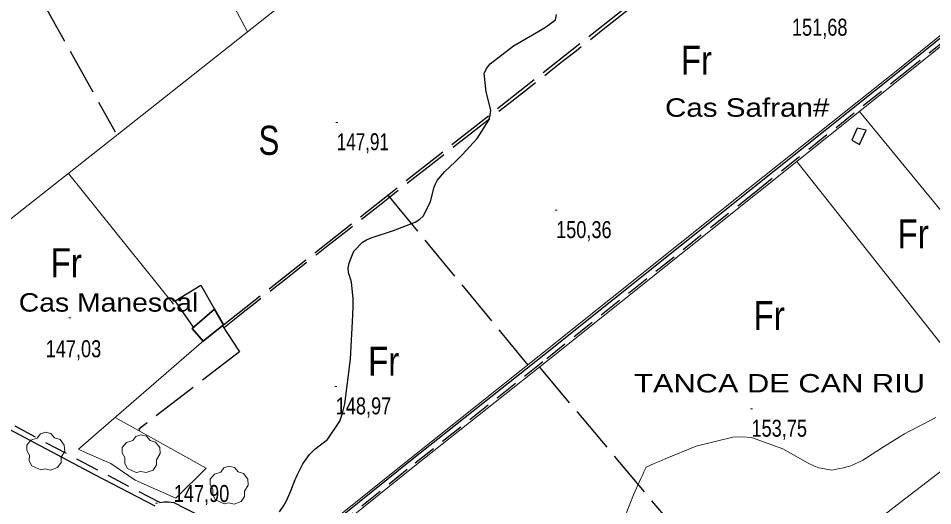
# Model space of a CAD drawing. Extents: x -807245 to 6129983, y -54972206 to 262146364.
# Drawn here: x 489687.7 to 490159.3, y 4383092.3 to 4383343.4 of the extents above; entities that cross this region are included whole.
import ezdxf
from ezdxf.enums import TextEntityAlignment as Align

# ---------------------------------------------------------------- set-up
doc = ezdxf.new("R2010")
doc.units = 0
doc.header["$LTSCALE"] = 4
doc.linetypes.add('LONG_DASHED', pattern=[7.5, 6, -1.5])
doc.linetypes.add('MEDIUM_DASHED', pattern=[4.5, 3, -1.5])
for name, color, linetype, lineweight in [('25', 7, 'LONG_DASHED', 25), ('27', 7, 'Continuous', 25), ('29', 7, 'Continuous', 13), ('38', 7, 'Continuous', 25), ('47', 7, 'Continuous', 35), ('48', 7, 'MEDIUM_DASHED', 25), ('51', 7, 'Continuous', 13), ('7', 7, 'Continuous', 13), ('8', 7, 'Continuous', 25), ('9', 7, 'Continuous', 13)]:
    doc.layers.add(name, color=color, linetype=linetype, lineweight=lineweight)
doc.layers.add('31', color=7, linetype='Continuous')
doc.layers.add('5', color=7, linetype='Continuous')

msp = doc.modelspace()

# ---------------------------------------------------------------- linework, layer by layer
at = {"layer": '25'}
for p, q in [((489656.02, 4383431.2), (489737.71, 4383284.84)), ((489793.52, 4383185.47), (490063.29, 4383398.25)), ((489878.23, 4383252.29), (489950.42, 4383164.76))]:
    msp.add_line(p, q, dxfattribs=at)
for points in [[(489778.08, 4383184.18), (489768.6, 4383197.76), (489781.75, 4383205.86), (489788.85, 4383193.56)], [(489792.96, 4383185.02), (489801.69, 4383171.5), (489749.85, 4383131.65), (489750.37, 4383131.29)], [(489956.42, 4383163.71), (490020.36, 4383087.59), (490062.27, 4383031.64)]]:
    msp.add_lwpolyline(points, dxfattribs=at)
at = {"layer": '27'}
msp.add_spline([(491255.21, 4383970.03), (491244.34, 4383967.52), (491230.36, 4383957.66), (491230.81, 4383957.81), (491230.81, 4383957.81), (491220.15, 4383951.47), (491212.7, 4383943.01), (491205.06, 4383944.23), (491184.85, 4383957.71), (491152.82, 4383981.27), (491128.36, 4384004.58), (491128.29, 4384004.88), (491122.26, 4384021.39), (491095.75, 4384034.59), (491071.07, 4384059.32), (491064.71, 4384065.12)], degree=3, dxfattribs=at)
at = {"layer": '29'}
for points in [[(489699.25, 4383110.71), (489694.71, 4383112.83), (489693.3, 4383115.37), (489693.4, 4383118.35), (489692.03, 4383120.76), (489692.07, 4383123.51), (489694.23, 4383126.11), (489697.42, 4383127.11), (489699.07, 4383129.3), (489701.64, 4383130.13), (489704.5, 4383129.48), (489706.45, 4383127.21), (489709.26, 4383126.39), (489711.39, 4383123.54), (489711.63, 4383120.41), (489709.75, 4383117.26), (489709.75, 4383114.58), (489707.93, 4383111.97), (489704.31, 4383110.63), (489701.54, 4383111.26)], [(489748.52, 4383109.39), (489743.98, 4383111.51), (489742.57, 4383114.05), (489742.67, 4383117.03), (489741.3, 4383119.44), (489741.34, 4383122.19), (489743.5, 4383124.79), (489746.69, 4383125.79), (489748.34, 4383127.98), (489750.91, 4383128.81), (489753.77, 4383128.16), (489755.72, 4383125.89), (489758.53, 4383125.07), (489760.66, 4383122.22), (489760.9, 4383119.09), (489759.02, 4383115.94), (489759.02, 4383113.26), (489757.2, 4383110.65), (489753.58, 4383109.31), (489750.81, 4383109.94)], [(489793.91, 4383093.17), (489789.37, 4383095.29), (489787.96, 4383097.83), (489788.06, 4383100.81), (489786.69, 4383103.22), (489786.73, 4383105.97), (489788.89, 4383108.57), (489792.08, 4383109.57), (489793.73, 4383111.76), (489796.3, 4383112.59), (489799.16, 4383111.94), (489801.11, 4383109.67), (489803.92, 4383108.85), (489806.05, 4383106), (489806.29, 4383102.87), (489804.41, 4383099.72), (489804.41, 4383097.04), (489802.59, 4383094.43), (489798.97, 4383093.09), (489796.2, 4383093.72)]]:
    msp.add_lwpolyline(points, close=True, dxfattribs=at)
at = {"layer": '38'}
for points in [[(489828.08, 4383064.59), (489832.84, 4383069.86), (489849.39, 4383082.87), (489890.87, 4383116.18), (489958.74, 4383170.04), (490065.69, 4383255.42), (490141.9, 4383316.13), (490169.73, 4383338.56), (490174.83, 4383342.29), (490177.25, 4383344.39), (490179.55, 4383344.86), (490182, 4383344.91)], [(489758.3, 4383091.99), (489727.11, 4383108.17), (489680.27, 4383133.02), (489640.77, 4383154.23), (489605.14, 4383171.65), (489599.29, 4383174.58)]]:
    msp.add_lwpolyline(points, dxfattribs=at)
at = {"layer": '38', "linetype": 'MEDIUM_DASHED'}
for points in [[(489830.27, 4383063.51), (489834.46, 4383068.13), (489850.86, 4383081.01), (489892.35, 4383114.32), (489960.22, 4383168.18), (490067.17, 4383253.56), (490143.38, 4383314.28), (490171.18, 4383336.68), (490172.08, 4383337.34)], [(489760.69, 4383093.94), (489728.42, 4383110.68), (489681.6, 4383135.51), (489642.07, 4383156.75), (489606.39, 4383174.19), (489519.42, 4383217.71), (489443.02, 4383257.12), (489438.65, 4383259.9)], [(489760.69, 4383093.94), (489762.89, 4383094.23), (489765.19, 4383094.19), (489767.84, 4383093.83), (489773.59, 4383091.03), (489790.08, 4383082.81), (489809.55, 4383072.64)]]:
    msp.add_lwpolyline(points, dxfattribs=at)
at = {"layer": '38', "linetype": 'LONG_DASHED'}
msp.add_spline([(489793.99, 4383184.32), (489878.31, 4383250.65), (489989.17, 4383337.66), (490065.84, 4383398.69)], degree=3, dxfattribs=at)
at = {"layer": '47'}
msp.add_lwpolyline([(489788.89, 4383193.48), (489777.44, 4383183.63), (489783, 4383177.11), (489793.52, 4383185.47)], close=True, dxfattribs=at)
at = {"layer": '48'}
msp.add_lwpolyline([(490120.31, 4383286.73), (490117.52, 4383280.59), (490121.56, 4383278.33), (490124.93, 4383285.73)], close=True, dxfattribs=at)
at = {"layer": '51'}
for p, q in [((490195.81, 4383134.75), (490089.24, 4383269.69)), ((489713.53, 4383263.53), (489767.68, 4383196.04))]:
    msp.add_line(p, q, dxfattribs=at)
for points in [[(489726.09, 4383486), (489746.91, 4383446.93), (489805.87, 4383336.49)], [(489605.28, 4383178.31), (489744.12, 4383287.61), (489834.66, 4383359.28)], [(489828.03, 4383066.21), (489832.11, 4383070.65), (489848.75, 4383083.69), (489890.22, 4383116.99), (489958.09, 4383170.85), (490065.04, 4383256.23), (490141.25, 4383316.94), (490169.1, 4383339.38), (490174.23, 4383343.12), (490179.52, 4383347.33)], [(489831.44, 4383063.09), (489835.24, 4383067.29), (489851.57, 4383080.12), (489893.06, 4383113.43), (489960.93, 4383167.29), (490067.88, 4383252.67), (490144.09, 4383313.39), (490169.44, 4383333.8)], [(490222.4, 4383271.83), (490169.94, 4383236.42), (490121.56, 4383295.44)], [(490038.24, 4382924.9), (490004.13, 4382952.45), (489988.36, 4382968.09), (489983.05, 4382973.05), (490054.44, 4383025.55), (490142.45, 4383093.96), (490262.11, 4383185.43)], [(489769.02, 4383096.17), (489748.05, 4383105.34), (489735.39, 4383113.96), (489723, 4383119.28), (489718.75, 4383121.43), (489783.33, 4383177.37)], [(489769.02, 4383096.17), (489784.58, 4383111.53), (489737.59, 4383137.75)]]:
    msp.add_lwpolyline(points, dxfattribs=at)
at = {"layer": '7'}
for p, q in [((489851.47, 4383289.79), (489852.47, 4383289.79)), ((489964.55, 4383244.53), (489965.55, 4383244.53)), ((489713.84, 4383189.15), (489714.84, 4383189.15)), ((489850.9, 4383153.7), (489851.9, 4383153.7)), ((490065.31, 4383142.18), (490066.31, 4383142.18)), ((489758.42, 4383093.62), (489759.42, 4383093.62))]:
    msp.add_line(p, q, dxfattribs=at)
at = {"layer": '8'}
msp.add_lwpolyline([(489822.32, 4383089.14), (489824.68, 4383092.37), (489825.32, 4383093.5), (489825.96, 4383094.73), (489828.21, 4383099.99), (489830.49, 4383105.71), (489831.15, 4383107.22), (489831.83, 4383108.7), (489834.35, 4383113.8), (489837.89, 4383118.72), (489839.21, 4383120.08), (489840.68, 4383121.45), (489847.19, 4383126.42), (489853.55, 4383135.78), (489854.92, 4383139.93), (489856.12, 4383144.74), (489859.04, 4383167.72), (489860.23, 4383190.47), (489860.33, 4383195.13), (489860.34, 4383199.09), (489859.56, 4383207.49), (489858.44, 4383210.9), (489858.23, 4383211.71), (489858.07, 4383212.47), (489857.88, 4383214.75), (489858.39, 4383217.25), (489858.67, 4383218.15), (489859.02, 4383219.13), (489860.79, 4383223.44), (489865.23, 4383228.04), (489867.26, 4383229.21), (489869.64, 4383230.34), (489881.14, 4383234.05), (489892.45, 4383238.43), (489894.71, 4383239.99), (489896.6, 4383241.68), (489900.28, 4383249.04), (489902.14, 4383256.46), (489902.89, 4383258.21), (489903.73, 4383259.82), (489907.61, 4383264.5), (489912.94, 4383269.42), (489914.7, 4383271.17), (489916.58, 4383273.1), (489924.41, 4383281.47), (489930.36, 4383290.94), (489931.05, 4383293.56), (489931.34, 4383296.17), (489928.93, 4383305.58), (489927.99, 4383314.91), (489929.2, 4383317.48), (489931.04, 4383320.03), (489943.02, 4383329.16), (489956.15, 4383336.75), (489958.74, 4383338.34), (489960.86, 4383339.69), (489964.7, 4383342.71), (489965.23, 4383345.41)], dxfattribs=at)
at = {"layer": '9'}
msp.add_lwpolyline([(490001.22, 4383088.24), (490004.95, 4383097.84), (490008.92, 4383106.58), (490009.7, 4383108.28), (490010.34, 4383109.67), (490011.53, 4383112.09), (490015.65, 4383113.98), (490018.15, 4383115.04), (490021.23, 4383116.33), (490037.24, 4383122.94), (490056.18, 4383127.65), (490061.1, 4383127.76), (490065.89, 4383127.34), (490082.01, 4383121.5), (490095.13, 4383114.22), (490098.02, 4383112.89), (490100.58, 4383111.86), (490107.17, 4383110.65), (490111.41, 4383111.43), (490112.5, 4383111.66), (490113.54, 4383111.9), (490117.01, 4383112.81), (490121.49, 4383114.83), (490123.18, 4383115.77), (490125.06, 4383116.88), (490133.46, 4383122.27), (490142.49, 4383128.01), (490144.76, 4383129.34), (490146.94, 4383130.56), (490154.01, 4383134.03), (490160.96, 4383137.76)], dxfattribs=at)

# ---------------------------------------------------------------- texts
at = {"layer": '31'}
for s, width, p in [('Fr', 0.85, (490037.41, 4383314.34)), ('S', 0.8, (489816.96, 4383273.07)), ('Fr', 0.85, (490149.2, 4383224.85)), ('Fr', 0.85, (489712.42, 4383209.92)), ('Fr', 0.85, (490074.93, 4383182.73)), ('Fr', 0.85, (489876.14, 4383159.23))]:
    msp.add_text(s, height=15, dxfattribs=dict(at, width=width)).set_placement(p, align=Align.CENTER)
at = {"layer": '5'}
for s, width, p in [('Cas Safran#', 1.2, (490105.96, 4383292.69)), ('Cas Manescal', 1.15, (489780.51, 4383192.27)), ('TANCA DE CAN RIU', 1.25, (490155.28, 4383150.61))]:
    msp.add_text(s, height=9.5, dxfattribs=dict(at, width=width)).set_placement(p, align=Align.RIGHT)
at = {"layer": '7'}
for s, width, p in [('151,68', 0.8, (490086.68, 4383334.47)), ('147,91', 0.75, (489851.97, 4383275.42)), ('150,36', 0.8, (489965.05, 4383230.16)), ('147,03', 0.8, (489701.82, 4383168.77)), ('148,97', 0.8, (489851.4, 4383139.33)), ('153,75', 0.8, (490065.81, 4383127.81)), ('147,90', 0.8, (489767.87, 4383094.17))]:
    msp.add_text(s, height=8.75, dxfattribs=dict(at, width=width)).set_placement(p)

doc.saveas('drawing.dxf')
